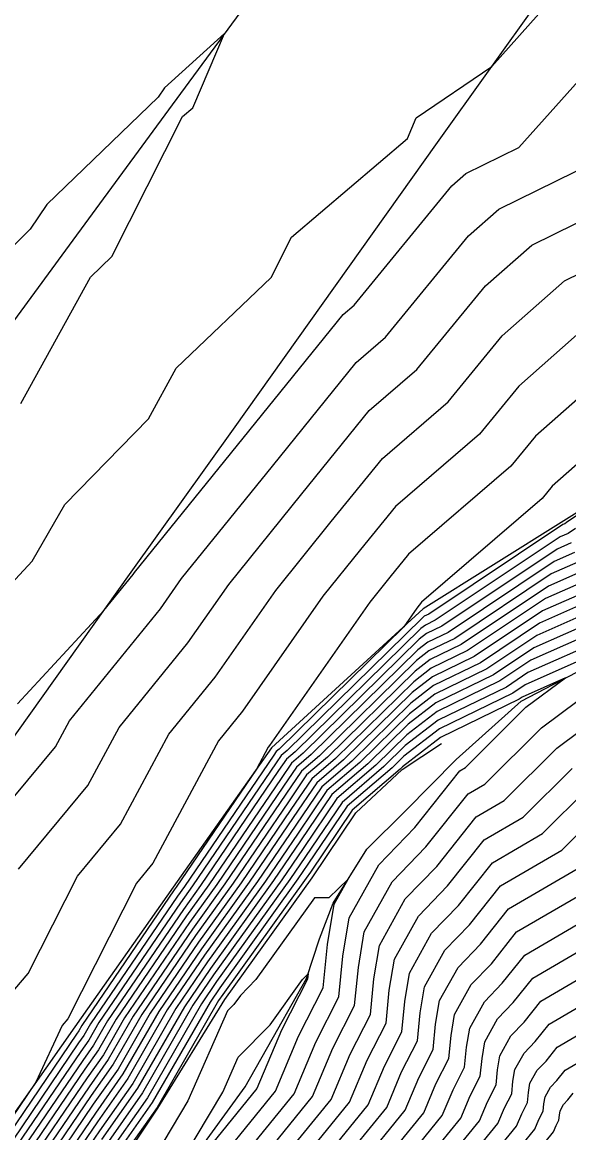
# Model space of a CAD drawing. Extents: x 2188792 to 2191981, y 386090 to 389710.
# Drawn here: x 2189161.2 to 2189188.9, y 386220.8 to 386277.1 of the extents above; entities that cross this region are included whole.
import ezdxf

# ---------------------------------------------------------------- set-up
doc = ezdxf.new("R2010")
doc.units = 0
for name, color, linetype in [('DTM Contours Major', 7, 'Continuous'), ('DTM Contours Minor', 7, 'Continuous'), ('PH Exist DTM Breakline', 7, 'Continuous')]:
    doc.layers.add(name, color=color, linetype=linetype)

msp = doc.modelspace()

# ---------------------------------------------------------------- linework, layer by layer
at = {"layer": 'DTM Contours Major'}
for points in [[(2189160.996, 386242.566), (2189165.382, 386247.286), (2189166.868, 386249.112), (2189166.939, 386249.213), (2189172.441, 386256.023), (2189177.512, 386262.301), (2189178.066, 386262.777), (2189183.021, 386268.828), (2189183.727, 386269.451), (2189186.413, 386270.77), (2189191.02, 386275.915), (2189194.758, 386280.368), (2189196.281, 386283.913), (2189200.386, 386288.955), (2189201.678, 386291.162), (2189205.11, 386295.418), (2189208.318, 386299.395), (2189211.545, 386303.487), (2189214.974, 386307.744), (2189217.418, 386311.434), (2189221.073, 386317.188)], [(2189209.986, 386278.168), (2189203.489, 386267.765), (2189201.18, 386265.889), (2189197.942, 386263.259), (2189192.078, 386260.378), (2189187.264, 386256.134), (2189186.011, 386254.605), (2189180.819, 386250.143), (2189179.878, 386248.979), (2189178.859, 386247.717), (2189173.784, 386240.452), (2189173.706, 386240.357), (2189173.114, 386239.25), (2189169.049, 386233.271), (2189168.952, 386233.136), (2189164.267, 386226.253), (2189164.115, 386225.989), (2189163.997, 386225.822), (2189159.414, 386219.071)], [(2189189.239, 386250.229), (2189188.21, 386249.772), (2189182.835, 386246.186), (2189181.8, 386245.68), (2189181.298, 386245.295), (2189175.896, 386239.998), (2189175.144, 386239.354), (2189174.488, 386238.383), (2189171.106, 386233.41), (2189169.718, 386231.476), (2189166.431, 386226.647), (2189165.355, 386224.775), (2189164.526, 386223.595), (2189161.335, 386218.896)], [(2189190.054, 386247.794), (2189187.47, 386246.646), (2189184.472, 386244.646), (2189182.096, 386243.484), (2189180.944, 386242.601), (2189177.943, 386239.657), (2189176.427, 386238.362), (2189175.106, 386236.406), (2189173.163, 386233.549), (2189170.485, 386229.816), (2189168.596, 386227.042), (2189166.596, 386223.562), (2189165.054, 386221.369), (2189163.256, 386218.72)], [(2189190.869, 386245.359), (2189186.731, 386243.52), (2189186.109, 386243.105), (2189182.393, 386241.289), (2189180.59, 386239.906), (2189179.989, 386239.317), (2189177.711, 386237.369), (2189175.724, 386234.429), (2189175.22, 386233.688), (2189171.251, 386228.156), (2189170.761, 386227.436), (2189167.836, 386222.349), (2189165.582, 386219.142)], [(2189172.576, 386218.483), (2189175.959, 386222.648), (2189176.988, 386225.106), (2189178.093, 386227.267), (2189178.281, 386229.2), (2189178.581, 386231.008), (2189179.987, 386233.537), (2189181.699, 386235.306), (2189183.842, 386238), (2189184.688, 386238.494), (2189187.559, 386241.353), (2189191.347, 386244.165)], [(2189178.409, 386219.197), (2189180.656, 386221.964), (2189181.34, 386223.596), (2189182.074, 386225.033), (2189182.199, 386226.317), (2189182.398, 386227.518), (2189183.332, 386229.198), (2189184.47, 386230.373), (2189185.893, 386232.162), (2189189.573, 386234.313)], [(2189184.242, 386219.911), (2189185.354, 386221.28), (2189185.692, 386222.087), (2189186.055, 386222.798), (2189186.117, 386223.433), (2189186.216, 386224.027), (2189186.678, 386224.858), (2189187.24, 386225.44), (2189187.945, 386226.325), (2189194.457, 386230.131)]]:
    msp.add_lwpolyline(points, dxfattribs=at)
at = {"layer": 'DTM Contours Minor'}
for points in [[(2189157.873, 386245.632), (2189161.738, 386249.791), (2189163.408, 386252.671), (2189167.64, 386257.014), (2189169.048, 386259.574), (2189173.864, 386264.18), (2189174.892, 386266.219), (2189180.768, 386271.229), (2189181.208, 386272.262), (2189185.043, 386274.873), (2189187.854, 386278.012), (2189192.912, 386284.039), (2189193.234, 386284.789), (2189198.252, 386290.951), (2189198.63, 386291.596), (2189203.321, 386297.414), (2189207.706, 386302.85), (2189209.038, 386304.54), (2189213.488, 386310.065), (2189214.611, 386311.759), (2189219.081, 386318.798)], [(2189158.053, 386234.526), (2189162.927, 386240.387), (2189163.631, 386241.703), (2189168.251, 386247.38), (2189169.323, 386248.914), (2189173.928, 386254.614), (2189178.173, 386259.869), (2189179.655, 386261.142), (2189183.869, 386266.289), (2189185.397, 386267.636), (2189191.206, 386270.489), (2189194.186, 386273.817), (2189196.604, 386276.698), (2189199.327, 386283.038), (2189202.52, 386286.959), (2189204.725, 386290.727), (2189206.899, 386293.422), (2189208.93, 386295.94), (2189214.051, 386302.433), (2189216.459, 386305.423), (2189220.226, 386311.109), (2189223.064, 386315.578)], [(2189161.046, 386234.177), (2189164.574, 386238.42), (2189166.15, 386241.367), (2189169.635, 386245.648), (2189171.707, 386248.615), (2189175.416, 386253.205), (2189178.835, 386257.438), (2189181.244, 386259.508), (2189184.718, 386263.751), (2189187.067, 386265.822), (2189195.999, 386270.208), (2189197.352, 386271.719), (2189198.45, 386273.027), (2189202.374, 386282.163), (2189204.654, 386284.963), (2189207.773, 386290.292), (2189208.687, 386291.426), (2189209.542, 386292.485), (2189216.557, 386301.38), (2189217.944, 386303.102), (2189223.033, 386310.784), (2189225.055, 386313.968)], [(2189159.601, 386226.62), (2189161.542, 386228.886), (2189164.038, 386233.828), (2189166.222, 386236.453), (2189168.669, 386241.03), (2189171.018, 386243.916), (2189174.091, 386248.315), (2189176.903, 386251.797), (2189179.496, 386255.006), (2189182.833, 386257.874), (2189185.567, 386261.212), (2189188.737, 386264.007), (2189199.826, 386269.453), (2189200.078, 386269.658), (2189200.257, 386269.803), (2189200.995, 386270.985), (2189205.42, 386281.288)], [(2189208.467, 386280.412), (2189206.995, 386276.985), (2189201.873, 386268.784), (2189200.629, 386267.774), (2189198.884, 386266.356), (2189190.408, 386262.193), (2189186.415, 386258.673), (2189184.422, 386256.239), (2189180.157, 386252.574), (2189178.391, 386250.388), (2189176.475, 386248.016), (2189172.401, 386242.184), (2189171.187, 386240.693), (2189167.869, 386234.486), (2189167.031, 386233.478), (2189163.554, 386226.594), (2189163.262, 386226.253), (2189161.93, 386223.377), (2189159.03, 386219.106)], [(2189229.497, 386270.237), (2189219.575, 386278.844), (2189211.007, 386277.39), (2189209.986, 386274.562), (2189205.105, 386266.746), (2189201.731, 386264.005), (2189197, 386260.161), (2189193.748, 386258.564), (2189188.112, 386253.596), (2189187.6, 386252.97), (2189181.48, 386247.711), (2189181.366, 386247.57), (2189181.243, 386247.417), (2189180.58, 386246.47), (2189174.259, 386240.27), (2189174.117, 386240.149), (2189173.993, 386239.965), (2189169.461, 386233.299), (2189169.105, 386232.804), (2189164.7, 386226.332), (2189164.363, 386225.746), (2189164.103, 386225.376), (2189159.798, 386219.036), (2189159.807, 386218.664)], [(2189161.179, 386257.795), (2189164.701, 386264.199), (2189165.792, 386265.242), (2189169.37, 386272.339), (2189169.886, 386272.779), (2189171.492, 386276.547), (2189168.456, 386273.789), (2189168.139, 386273.317), (2189162.486, 386267.871), (2189161.646, 386266.633), (2189156.72, 386261.674)], [(2189192.67, 386254.327), (2189188.838, 386251.747), (2189188.749, 386251.69), (2189188.653, 386251.647), (2189181.853, 386247.111), (2189181.622, 386246.998), (2189181.51, 386246.912), (2189174.669, 386240.202), (2189174.374, 386239.95), (2189174.117, 386239.57), (2189169.872, 386233.327), (2189169.259, 386232.472), (2189165.133, 386226.411), (2189164.611, 386225.503), (2189164.209, 386224.931), (2189160.182, 386219.001)], [(2189189.286, 386251.446), (2189188.912, 386251.203), (2189188.506, 386251.022), (2189182.181, 386246.802), (2189181.681, 386246.558), (2189181.439, 386246.373), (2189175.078, 386240.134), (2189174.63, 386239.752), (2189174.24, 386239.174), (2189170.284, 386233.355), (2189169.412, 386232.14), (2189165.565, 386226.49), (2189164.859, 386225.261), (2189164.314, 386224.486), (2189160.566, 386218.966)], [(2189189.075, 386250.716), (2189188.358, 386250.397), (2189182.508, 386246.494), (2189181.741, 386246.119), (2189181.368, 386245.834), (2189175.487, 386240.066), (2189174.887, 386239.553), (2189174.364, 386238.779), (2189170.695, 386233.382), (2189169.565, 386231.808), (2189165.998, 386226.569), (2189165.107, 386225.018), (2189164.42, 386224.04), (2189160.951, 386218.931)], [(2189189.402, 386249.742), (2189188.062, 386249.147), (2189183.163, 386245.878), (2189181.859, 386245.241), (2189181.227, 386244.756), (2189176.306, 386239.93), (2189175.4, 386239.156), (2189174.611, 386237.988), (2189171.518, 386233.438), (2189169.872, 386231.144), (2189166.864, 386226.726), (2189165.603, 386224.533), (2189164.631, 386223.15), (2189161.719, 386218.86)], [(2189189.565, 386249.255), (2189187.914, 386248.522), (2189183.49, 386245.57), (2189181.918, 386244.802), (2189181.156, 386244.217), (2189176.715, 386239.861), (2189175.657, 386238.957), (2189174.735, 386237.593), (2189171.929, 386233.466), (2189170.025, 386230.812), (2189167.297, 386226.805), (2189165.851, 386224.29), (2189164.737, 386222.705), (2189162.103, 386218.825)], [(2189189.728, 386248.768), (2189187.766, 386247.896), (2189183.817, 386245.262), (2189181.978, 386244.363), (2189181.085, 386243.678), (2189177.124, 386239.793), (2189175.914, 386238.759), (2189174.859, 386237.197), (2189172.34, 386233.493), (2189170.178, 386230.48), (2189167.73, 386226.884), (2189166.099, 386224.047), (2189164.843, 386222.259), (2189162.487, 386218.79)], [(2189189.891, 386248.281), (2189187.618, 386247.271), (2189184.145, 386244.954), (2189182.037, 386243.924), (2189181.015, 386243.139), (2189177.533, 386239.725), (2189176.17, 386238.56), (2189174.982, 386236.802), (2189172.752, 386233.521), (2189170.331, 386230.148), (2189168.163, 386226.963), (2189166.348, 386223.805), (2189164.948, 386221.814), (2189162.871, 386218.755)], [(2189190.217, 386247.307), (2189187.322, 386246.021), (2189184.8, 386244.338), (2189182.156, 386243.045), (2189180.873, 386242.062), (2189178.352, 386239.589), (2189176.684, 386238.163), (2189175.23, 386236.011), (2189173.575, 386233.577), (2189170.638, 386229.484), (2189169.029, 386227.121), (2189166.844, 386223.319), (2189165.159, 386220.923), (2189163.64, 386218.685)], [(2189190.38, 386246.82), (2189187.174, 386245.396), (2189185.127, 386244.03), (2189182.215, 386242.606), (2189180.802, 386241.523), (2189178.761, 386239.521), (2189176.941, 386237.964), (2189175.353, 386235.615), (2189173.986, 386233.605), (2189170.791, 386229.152), (2189169.462, 386227.199), (2189167.092, 386223.077), (2189165.265, 386220.478)], [(2189190.543, 386246.333), (2189187.027, 386244.771), (2189185.454, 386243.722), (2189182.274, 386242.167), (2189180.732, 386240.984), (2189179.17, 386239.453), (2189177.197, 386237.766), (2189175.477, 386235.22), (2189174.397, 386233.632), (2189170.944, 386228.82), (2189169.895, 386227.278), (2189167.34, 386222.834), (2189165.371, 386220.033)], [(2189190.706, 386245.846), (2189186.879, 386244.145), (2189185.782, 386243.414), (2189182.333, 386241.728), (2189180.661, 386240.445), (2189179.58, 386239.385), (2189177.454, 386237.567), (2189175.601, 386234.825), (2189174.809, 386233.66), (2189171.098, 386228.488), (2189170.328, 386227.357), (2189167.588, 386222.591), (2189165.476, 386219.587)], [(2189171.409, 386218.34), (2189175.019, 386222.785), (2189176.117, 386225.407), (2189177.296, 386227.714), (2189177.498, 386229.777), (2189177.818, 386231.706), (2189179.318, 386234.405), (2189181.145, 386236.292), (2189183.432, 386239.167), (2189183.711, 386239.331), (2189186.778, 386242.385), (2189188.782, 386243.872), (2189186.583, 386242.895), (2189186.436, 386242.797), (2189182.452, 386240.85), (2189180.519, 386239.367), (2189180.398, 386239.248), (2189177.967, 386237.17), (2189175.848, 386234.034), (2189175.632, 386233.716), (2189171.404, 386227.824), (2189171.194, 386227.515), (2189168.084, 386222.106), (2189165.688, 386218.697)], [(2189173.743, 386218.626), (2189176.898, 386222.511), (2189177.858, 386224.804), (2189178.889, 386226.82), (2189179.065, 386228.623), (2189179.345, 386230.31), (2189180.656, 386232.669), (2189182.253, 386234.319), (2189184.253, 386236.832), (2189185.665, 386237.658), (2189188.34, 386240.322), (2189191.87, 386242.942)], [(2189174.909, 386218.769), (2189177.838, 386222.374), (2189178.729, 386224.502), (2189179.685, 386226.374), (2189179.848, 386228.047), (2189180.108, 386229.612), (2189181.325, 386231.801), (2189182.807, 386233.332), (2189184.663, 386235.665), (2189186.642, 386236.822), (2189189.121, 386239.291)], [(2189176.076, 386218.911), (2189178.777, 386222.237), (2189179.599, 386224.2), (2189180.481, 386225.927), (2189180.632, 386227.47), (2189180.872, 386228.914), (2189181.994, 386230.933), (2189183.361, 386232.346), (2189185.073, 386234.497), (2189187.619, 386235.985), (2189189.902, 386238.259)], [(2189177.242, 386219.054), (2189179.717, 386222.101), (2189180.469, 386223.898), (2189181.278, 386225.48), (2189181.416, 386226.893), (2189181.635, 386228.216), (2189182.663, 386230.066), (2189183.915, 386231.359), (2189185.483, 386233.33), (2189188.596, 386235.149), (2189190.683, 386237.228)], [(2189169.76, 386213.421), (2189168.26, 386214.655), (2189167.936, 386215.075), (2189167.527, 386215.568), (2189170.243, 386218.197), (2189174.08, 386222.922), (2189175.247, 386225.709), (2189176.5, 386228.161), (2189176.714, 386230.354), (2189177.054, 386232.404), (2189177.763, 386233.679), (2189176.78, 386232.721), (2189176.063, 386232.725), (2189173.09, 386228.581), (2189172.301, 386227.775), (2189171.974, 386227.319), (2189171.654, 386226.991), (2189169.64, 386222.441), (2189168.413, 386220.394), (2189166.694, 386218.348), (2189165.974, 386217.275), (2189166.019, 386215.48)], [(2189179.576, 386219.34), (2189181.596, 386221.827), (2189182.21, 386223.295), (2189182.87, 386224.586), (2189182.983, 386225.74), (2189183.162, 386226.82), (2189184.001, 386228.33), (2189185.024, 386229.386), (2189186.304, 386230.995), (2189190.55, 386233.477)], [(2189180.742, 386219.483), (2189182.535, 386221.69), (2189183.081, 386222.993), (2189183.666, 386224.139), (2189183.766, 386225.163), (2189183.925, 386226.121), (2189184.67, 386227.462), (2189185.578, 386228.399), (2189186.714, 386229.827), (2189191.527, 386232.64)], [(2189181.909, 386219.625), (2189183.475, 386221.553), (2189183.951, 386222.691), (2189184.463, 386223.692), (2189184.55, 386224.586), (2189184.689, 386225.423), (2189185.34, 386226.594), (2189186.132, 386227.413), (2189187.124, 386228.66), (2189192.503, 386231.804)], [(2189183.075, 386219.768), (2189184.414, 386221.416), (2189184.822, 386222.389), (2189185.259, 386223.245), (2189185.334, 386224.01), (2189185.452, 386224.725), (2189186.009, 386225.726), (2189186.686, 386226.426), (2189187.534, 386227.492), (2189193.48, 386230.968)], [(2189185.409, 386220.054), (2189186.293, 386221.143), (2189186.562, 386221.785), (2189186.851, 386222.351), (2189186.901, 386222.856), (2189186.979, 386223.329), (2189187.347, 386223.99), (2189187.794, 386224.453), (2189188.355, 386225.158), (2189195.434, 386229.295)], [(2189172.196, 386224.643), (2189173.803, 386226.293), (2189175.45, 386228.585), (2189175.729, 386228.87), (2189175.704, 386228.608), (2189174.377, 386226.011), (2189173.14, 386223.058), (2189169.076, 386218.055), (2189167.254, 386216.29), (2189168.455, 386218.081), (2189168.756, 386218.439), (2189171.412, 386222.871), (2189172.196, 386224.643)], [(2189186.575, 386220.196), (2189187.233, 386221.006), (2189187.433, 386221.484), (2189187.648, 386221.904), (2189187.684, 386222.28), (2189187.743, 386222.631), (2189188.016, 386223.123), (2189188.349, 386223.466), (2189188.765, 386223.99), (2189196.411, 386228.459)], [(2189187.742, 386220.339), (2189188.172, 386220.869), (2189188.303, 386221.182), (2189188.444, 386221.457), (2189188.468, 386221.703), (2189188.506, 386221.933), (2189188.685, 386222.255), (2189188.903, 386222.48), (2189189.175, 386222.823)]]:
    msp.add_lwpolyline(points, dxfattribs=at)
at = {"layer": 'PH Exist DTM Breakline'}
for points in [[(2189151.251, 386227.457), (2189156.424, 386234.716), (2189161.597, 386241.975), (2189166.771, 386249.234), (2189171.944, 386256.493), (2189177.118, 386263.752), (2189182.291, 386271.011), (2189187.464, 386278.271), (2189192.417, 386285.023), (2189197.37, 386291.776), (2189202.322, 386298.529), (2189207.275, 386305.282), (2189212.228, 386312.035), (2189217.832, 386319.809), (2189223.437, 386327.583), (2189229.041, 386335.357), (2189234.646, 386343.131), (2189240.251, 386350.905), (2189245.24, 386357.86), (2189250.23, 386364.816), (2189255.22, 386371.771), (2189260.21, 386378.727), (2189265.2, 386385.683), (2189270.19, 386392.638)], [(2189252.275, 386388.82), (2189247.25, 386381.851), (2189242.226, 386374.882), (2189236.852, 386367.399), (2189231.479, 386359.915), (2189226.106, 386352.431), (2189220.733, 386344.948), (2189215.359, 386337.464), (2189209.986, 386329.981), (2189204.931, 386322.931), (2189199.876, 386315.88), (2189194.822, 386308.83), (2189189.767, 386301.78), (2189184.712, 386294.73), (2189179.657, 386287.68), (2189174.248, 386280.304), (2189168.838, 386272.929), (2189163.428, 386265.553), (2189158.019, 386258.178), (2189152.609, 386250.802), (2189147.2, 386243.427), (2189141.79, 386236.051)], [(2189215.192, 386266.793), (2189209.987, 386263.667), (2189202.907, 386259.986), (2189195.827, 386256.304), (2189188.699, 386251.84), (2189181.571, 386247.376), (2189173.878, 386240.334), (2189168.894, 386233.261), (2189163.91, 386226.188), (2189158.927, 386219.115)], [(2189166.36, 386215.305), (2189168.829, 386218.024), (2189172.541, 386223.146), (2189174.192, 386226.075), (2189175.653, 386228.637), (2189176.315, 386230.648), (2189177.004, 386232.45), (2189178.704, 386235.202), (2189180.667, 386237.143), (2189183.23, 386239.743), (2189186.537, 386242.703), (2189190.983, 386245.019), (2189194.651, 386247.84), (2189198.099, 386249.711), (2189201.679, 386251.388), (2189204.568, 386252.896), (2189208.616, 386254.818), (2189212.847, 386256.552), (2189216.727, 386257.53), (2189219.801, 386258.429)], [(2189165.736, 386218.494), (2189168.12, 386222.072), (2189171.519, 386227.574), (2189175.941, 386233.736), (2189178.151, 386237.028), (2189180.502, 386239.231), (2189182.493, 386240.544)]]:
    msp.add_lwpolyline(points, dxfattribs=at)

doc.saveas('drawing.dxf')
